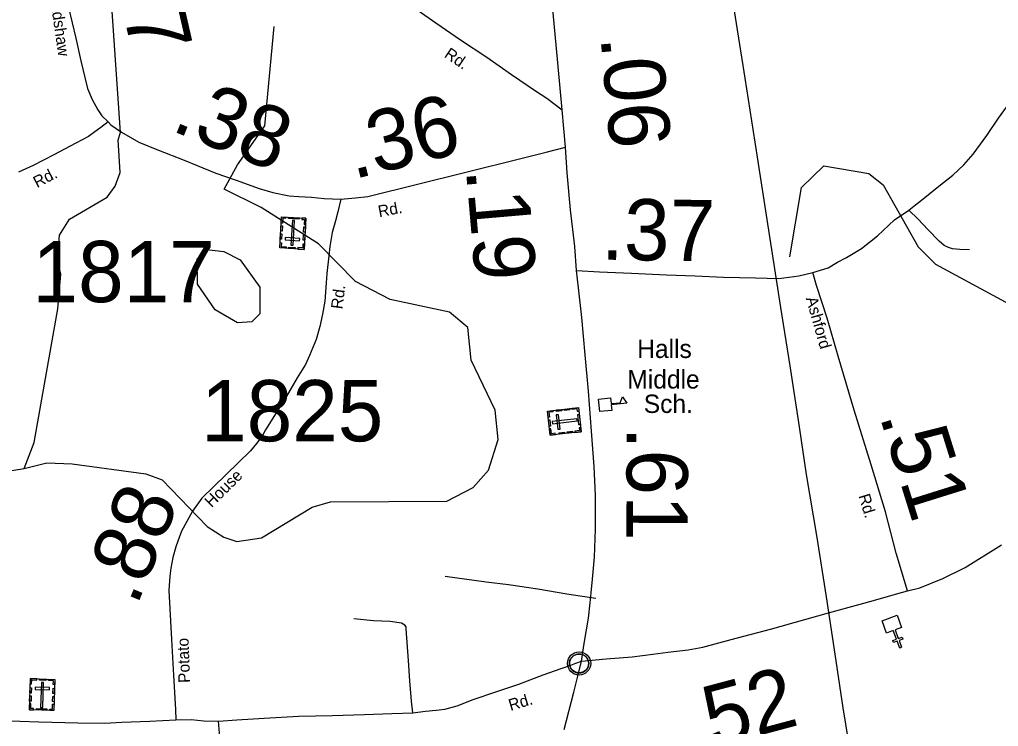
# Model space of a CAD drawing. Extents: x 2093524 to 2270757, y 289120 to 570408.
# Drawn here: x 2199098 to 2207093, y 494203 to 499972 of the extents above; entities that cross this region are included whole.
import ezdxf

# ---------------------------------------------------------------- set-up
doc = ezdxf.new("R2010")
doc.units = 0
for name, color, linetype in [('Exist Civil Demographics Community CELL', 7, 'Continuous'), ('Exist Cultural Cemetery CELL', 7, 'Continuous'), ('Exist Cultural Church CELL', 7, 'Continuous'), ('Exist Cultural Educational Facility Middle CELL', 7, 'Continuous'), ('Exist Cultural Educational Facility Middle Label', 7, 'Continuous'), ('Exist Hydrographic Creek Single Shore', 7, 'Continuous'), ('Exist Hydrographic Misc Water Feature', 7, 'Continuous'), ('Exist Hydrographic Pond Under 1500 Sq Ft', 7, 'Continuous'), ('Exist Road Non-System Type 51', 7, 'Continuous'), ('Exist Road Primary US Attributed', 7, 'Continuous'), ('Exist Road Primary US Mileage Hundredths English Label', 7, 'Continuous'), ('Exist Road Secondary Mileage Hundredths English Label', 7, 'Continuous'), ('Exist Road Secondary Type 51 Attributed', 7, 'Continuous'), ('Exist Road Secondary Type 51 Label', 7, 'Continuous'), ('Exist Road Secondary Type 51 Number Label', 7, 'Continuous'), ('Exist Utilities Telephone Line', 7, 'Continuous')]:
    doc.layers.add(name, color=color, linetype=linetype)

msp = doc.modelspace()

# ---------------------------------------------------------------- linework, layer by layer
at = {"layer": 'Exist Civil Demographics Community CELL'}
msp.add_lwpolyline([(2203590.7, 494729.3), (2203591.7, 494734.9), (2203593.5, 494741.5), (2203596.4, 494748.7), (2203599.3, 494754.4), (2203602.7, 494760.1), (2203606.4, 494765.2), (2203610.4, 494769.6), (2203615, 494774.2), (2203620.5, 494778.8), (2203626, 494782.5), (2203630.8, 494785.3), (2203635.9, 494787.8), (2203641.4, 494790.1), (2203647, 494791.9), (2203651.3, 494793.1), (2203656.2, 494793.8), (2203660.3, 494794.5), (2203666.7, 494794.8), (2203671.1, 494794.7), (2203676.8, 494794.4), (2203681.7, 494793.7), (2203686.6, 494792.7), (2203691.6, 494791.3), (2203696.7, 494789.4), (2203703.4, 494786.4), (2203709.7, 494782.9), (2203714.7, 494779.4), (2203719.9, 494775.4), (2203723.2, 494772.2), (2203727.3, 494767.9), (2203731.2, 494763.2), (2203734.3, 494758.6), (2203737.4, 494753.6), (2203739.8, 494748.4), (2203741.9, 494743.4), (2203743.4, 494738.4), (2203744.7, 494733.8), (2203745.8, 494727.7), (2203746.4, 494723), (2203746.7, 494717), (2203746.5, 494711.2), (2203745.9, 494705.6), (2203745, 494700.1), (2203743.4, 494693.9), (2203741.5, 494688.1), (2203739.2, 494683), (2203736, 494677), (2203732.7, 494671.7), (2203729.3, 494667), (2203725.1, 494662.2), (2203719.8, 494657.3), (2203714.8, 494653.2), (2203709.8, 494649.7), (2203705.4, 494647.2), (2203698.6, 494644), (2203691.5, 494641.3), (2203685.5, 494639.8), (2203678.9, 494638.5), (2203674.5, 494638), (2203670, 494637.8), (2203664.4, 494637.8), (2203660.1, 494638.2), (2203654.5, 494638.9), (2203648.6, 494640.2), (2203644, 494641.5), (2203638.8, 494643.4), (2203634.2, 494645.4), (2203630.3, 494647.6), (2203623.5, 494651.7), (2203617.9, 494656), (2203613, 494660.5), (2203608.6, 494665.3), (2203605.4, 494669.3), (2203602.4, 494673.5), (2203598.3, 494680.6), (2203596.6, 494684.1), (2203594.9, 494688.1), (2203592.3, 494696.3), (2203590.7, 494703.4), (2203590.1, 494708.5), (2203589.7, 494714.8), (2203589.7, 494719.5), (2203590.2, 494726)], close=True, dxfattribs=at)
for centre, radius in [((2203668.4, 494716.9), 94.3), ((2203668.1, 494717.1), 76.7)]:
    msp.add_circle(centre, radius, dxfattribs=at)
at = {"layer": 'Exist Cultural Cemetery CELL'}
for points in [[(2201421.3, 498096.6), (2201222.6, 498108.2), (2201237.4, 498362.4), (2201436.1, 498350.8)], [(2201270.5, 498360.5), (2201269.8, 498349), (2201247.8, 498350.3), (2201245.5, 498310), (2201234.4, 498310.6), (2201237.4, 498362.4)], [(2201378.1, 498342.7), (2201293.4, 498347.7), (2201294.1, 498359), (2201378.8, 498354.1)], [(2201314.2, 498132.2), (2201332.8, 498131.1), (2201344.6, 498333.6), (2201326, 498334.7)], [(2201403.1, 498352.7), (2201402.5, 498341.2), (2201424.4, 498340), (2201422.1, 498299.6), (2201433.2, 498299), (2201436.2, 498350.8)], [(2201240.7, 498223.8), (2201238.2, 498180.6), (2201226.8, 498181.2), (2201229.3, 498224.5)], [(2201244.5, 498289.6), (2201242, 498246.4), (2201230.7, 498247), (2201233.2, 498290.3)], [(2201432.1, 498281), (2201429.6, 498237.8), (2201418.2, 498238.4), (2201420.7, 498281.7)], [(2201225, 498151.5), (2201236.4, 498150.9), (2201234.5, 498118.7), (2201275, 498116.4), (2201274.3, 498105.3), (2201222.5, 498108.3)], [(2201384.5, 498167), (2201385.6, 498185.6), (2201268.1, 498192.5), (2201267, 498173.8)], [(2201423.9, 498139.9), (2201412.5, 498140.5), (2201410.6, 498108.4), (2201370.2, 498110.8), (2201369.5, 498099.7), (2201421.3, 498096.6)], [(2201428.2, 498213.9), (2201425.7, 498170.7), (2201414.3, 498171.3), (2201416.8, 498214.6)], [(2201347.4, 498101), (2201295.6, 498104), (2201296.3, 498115.4), (2201348.1, 498112.3)], [(2203432.3, 496579.7), (2203409.6, 496777.5), (2203662.6, 496806.5), (2203685.3, 496608.7)], [(2203452.7, 496782.5), (2203454, 496771.2), (2203422, 496767.5), (2203426.6, 496727.2), (2203415.5, 496726), (2203409.6, 496777.5)], [(2203526.6, 496779.5), (2203483.5, 496774.5), (2203482.2, 496785.9), (2203525.3, 496790.8)], [(2203592.1, 496787), (2203549, 496782), (2203547.7, 496793.3), (2203590.8, 496798.3)], [(2203666.3, 496773.6), (2203654.9, 496772.3), (2203652.4, 496794.1), (2203612.3, 496789.5), (2203611, 496800.6), (2203662.6, 496806.5)], [(2203423.9, 496653.3), (2203418, 496704.8), (2203429.3, 496706.1), (2203435.2, 496654.6)], [(2203449, 496691.3), (2203451.1, 496672.8), (2203652.6, 496695.9), (2203650.4, 496714.5)], [(2203495.2, 496628), (2203513.8, 496630.1), (2203500.4, 496747.1), (2203481.8, 496745)], [(2203667.3, 496664.5), (2203657.6, 496748.8), (2203668.9, 496750.1), (2203678.6, 496665.8)], [(2203475.3, 496584.6), (2203474, 496595.9), (2203442, 496592.2), (2203437.4, 496632.5), (2203426.4, 496631.2), (2203432.3, 496579.7)], [(2203681.4, 496641.6), (2203670, 496640.3), (2203672.5, 496618.4), (2203632.4, 496613.8), (2203633.7, 496602.7), (2203685.2, 496608.7)], [(2203549, 496593.1), (2203506, 496588.1), (2203504.7, 496599.4), (2203547.7, 496604.4)], [(2203615.8, 496600.7), (2203572.7, 496595.8), (2203571.4, 496607.1), (2203614.5, 496612)], [(2199186.2, 494593.6), (2199385.1, 494586.9), (2199376.6, 494332.4), (2199177.7, 494339.1)], [(2199184.7, 494550.3), (2199196.1, 494549.9), (2199197.1, 494582.1), (2199237.7, 494580.7), (2199238, 494591.8), (2199186.2, 494593.6)], [(2199260.2, 494591.1), (2199312, 494589.4), (2199311.6, 494578), (2199259.8, 494579.7)], [(2199294.1, 494560.7), (2199275.5, 494561.3), (2199268.7, 494358.6), (2199287.4, 494358)], [(2199383.8, 494543.6), (2199372.4, 494544), (2199373.5, 494576.1), (2199333, 494577.5), (2199333.3, 494588.6), (2199385.2, 494586.9)], [(2199182.2, 494476.2), (2199183.7, 494519.5), (2199195, 494519.1), (2199193.6, 494475.8)], [(2199224.7, 494524.2), (2199224.1, 494505.5), (2199341.7, 494501.6), (2199342.4, 494520.3)], [(2199369.9, 494470.9), (2199371.4, 494514.2), (2199382.7, 494513.8), (2199381.3, 494470.6)], [(2199210.7, 494338), (2199211.1, 494349.5), (2199189.1, 494350.2), (2199190.5, 494390.6), (2199179.3, 494391), (2199177.6, 494339.1)], [(2199180, 494409), (2199181.4, 494452.3), (2199192.8, 494451.9), (2199191.3, 494408.6)], [(2199343.5, 494333.6), (2199343.9, 494345), (2199365.9, 494344.3), (2199367.2, 494384.7), (2199378.4, 494384.3), (2199376.6, 494332.4)], [(2199367.7, 494405.1), (2199369.1, 494448.3), (2199380.5, 494448), (2199379.1, 494404.7)], [(2199235.5, 494348.6), (2199320.3, 494345.8), (2199319.9, 494334.4), (2199235.1, 494337.3)]]:
    msp.add_lwpolyline(points, close=True, dxfattribs=at)
at = {"layer": 'Exist Cultural Church CELL'}
msp.add_lwpolyline([(2206302.3, 495011.3), (2206249.1, 494991.2), (2206275.8, 494919.9), (2206305.8, 494931.2), (2206311.4, 494916.2), (2206281.4, 494905), (2206302.5, 494848.6), (2206287.5, 494843), (2206266.4, 494899.3), (2206236.4, 494888.1), (2206230.8, 494903.1), (2206260.8, 494914.3), (2206234.1, 494985.6), (2206180, 494965.5), (2206142.7, 495065.1), (2206265, 495111)], close=True, dxfattribs=at)
at = {"layer": 'Exist Cultural Educational Facility Middle CELL'}
msp.add_lwpolyline([(2203827.1, 496874.3), (2203924.6, 496883.7), (2203929, 496837.9), (2204003.8, 496845.2), (2204023.4, 496894.3), (2204057.9, 496840.8), (2203930, 496828.4), (2203934.4, 496782.5), (2203836.9, 496773.1)], close=True, dxfattribs=at)
at = {"layer": 'Exist Hydrographic Creek Single Shore'}
for points in [[(2199136, 496308.2), (2199218, 496519.8), (2199411, 497611.5), (2199434, 497893.1), (2199407.9, 497995.3), (2199422.9, 498211.5), (2199505.9, 498344.3), (2199812.9, 498521.9), (2199878.9, 498612.3), (2199920.3, 498723.2), (2199902.1, 498992), (2199922.9, 499049.3), (2199777, 501152.3)], [(2205389.1, 498035.9), (2205485, 498601.5), (2205667.1, 498778.2), (2206034.2, 498715.1), (2206151.1, 498624.2), (2206438.1, 498116.6), (2206580, 497976), (2207249.1, 497614.9)], [(2198659.1, 493041.1), (2198673, 493391.8), (2198648, 493408.6), (2198656, 493474.1), (2198614, 493530.7), (2198536, 493932.4), (2198464.1, 494688.3), (2198431.1, 494787.3), (2198367.9, 495421.7), (2198407.9, 495706.2), (2198754, 496197.8), (2198862.1, 496264.5), (2199136, 496308.2)]]:
    msp.add_lwpolyline(points, dxfattribs=at)
at = {"layer": 'Exist Hydrographic Misc Water Feature'}
msp.add_lwpolyline([(2199136, 496308.2), (2199320, 496353.8), (2199528.1, 496346.3), (2200128.1, 496265.4), (2200262, 496216.8), (2200631.1, 495835.5), (2200765, 495747.5), (2200873, 495712.5), (2201072.9, 495741.3), (2201488, 495992.1), (2201637, 496035), (2202587, 496042.2), (2202803, 496152.6), (2202927, 496294.5), (2203008, 496545.4), (2202982, 496785.4), (2202787, 497192.8), (2202760.1, 497459), (2202610, 497583.4), (2202126.1, 497688.2), (2201841.1, 497834.9), (2201540.1, 498142.8), (2201071.1, 498437.5), (2200770.1, 498587.9), (2200876.9, 498785.8), (2201100, 499106.1), (2201177.9, 499914.7)], dxfattribs=at)
at = {"layer": 'Exist Hydrographic Pond Under 1500 Sq Ft'}
msp.add_lwpolyline([(2200877.9, 497496.7), (2200694, 497602.1), (2200551.1, 497811.6), (2200549, 498018.3), (2200624.1, 498095.6), (2200765, 498079.6), (2200899.1, 498011.3), (2201059, 497788.3), (2201060, 497571.8), (2200994, 497504.2), (2200877.9, 497496.7)], dxfattribs=at)
at = {"layer": 'Exist Road Non-System Type 51'}
for points in [[(2206856.9, 498093.4), (2206778.9, 498094.6), (2206719, 498102.4), (2206686.7, 498112.2), (2206650.6, 498128), (2206608.4, 498163.6), (2206517.8, 498258.9), (2206437.5, 498342.2), (2206360.9, 498415.9)], [(2203805.8, 495247.5), (2203567.4, 495283.8), (2203331.4, 495322.3), (2203091.3, 495358.6), (2202909.1, 495381.3), (2202575.1, 495427.1)], [(2202308.7, 494313.6), (2202300.2, 494409.5), (2202284.8, 494575.5), (2202275.7, 494741.3), (2202255.9, 494999.2), (2202255.9, 495014.9), (2202245.7, 495028.9), (2202217.8, 495044.9), (2202125.6, 495058.2), (2201989.6, 495065.2), (2201827.6, 495082.2)], [(2200583.1, 493496.4), (2200636.1, 493618.7), (2200695.2, 493771), (2200738.5, 493869.2), (2200752.1, 493909.2), (2200751.7, 493955.2), (2200741.2, 494037.1), (2200730.6, 494147.1), (2200721.8, 494247)]]:
    msp.add_lwpolyline(points, dxfattribs=at)
at = {"layer": 'Exist Road Primary US Attributed'}
for points in [[(2203530.7, 499236.4), (2203480, 499766.6), (2203419.6, 500405.2), (2203396.8, 500677.3), (2203379.8, 500834.7), (2203364.8, 501011.6)], [(2203557.8, 498929.7), (2203530.7, 499236.4)], [(2203647.3, 497925.3), (2203632.2, 498119.1), (2203598.2, 498418.9), (2203571.8, 498722.5), (2203557.8, 498929.7)], [(2203686.9, 494736.1), (2203709.8, 494878.5), (2203745.4, 495087.1), (2203759.2, 495211.2), (2203767, 495293.6), (2203778.3, 495403.7), (2203794.8, 495584.6), (2203800.9, 495812.3), (2203800.9, 496089.4), (2203790.5, 496324.9), (2203769.7, 496612.4), (2203744, 496940.6), (2203718.1, 497236), (2203690.1, 497540), (2203664.4, 497781.6), (2203647.3, 497925.3)], [(2203546.7, 494178.1), (2203624.8, 494483.9), (2203657.8, 494614), (2203686.9, 494736.1)]]:
    msp.add_lwpolyline(points, dxfattribs=at)
at = {"layer": 'Exist Road Secondary Type 51 Attributed'}
for points in [[(2199331, 501004.5), (2199375.6, 500928.9), (2199409.4, 500856), (2199435.4, 500776.2), (2199452.8, 500616.6), (2199464.9, 500473.9), (2199474.4, 500313), (2199498.5, 500072.1), (2199556, 499821.2), (2199596.7, 499636.5), (2199653.1, 499409.2), (2199691.3, 499320.8), (2199737.3, 499235.8), (2199768.5, 499186.3), (2199820.7, 499137)], [(2199331, 501004.5), (2199401.6, 501003.5), (2199604.5, 500993.9), (2200079.7, 501003.7), (2200315.7, 500995.4), (2200543.6, 500977), (2200753.9, 500962.3), (2200915.7, 500951.5), (2201005.9, 500935.9), (2201075.9, 500924.7), (2201142.1, 500905), (2201220.2, 500857.5), (2201336.7, 500780.4), (2201497.4, 500663.6), (2201730.3, 500503.2), (2201955.6, 500336.9), (2202236.8, 500128.9), (2202498.1, 499944.6), (2202698.8, 499808), (2202913.7, 499665.6), (2203114.6, 499525.1), (2203311.3, 499390.6), (2203403.9, 499331.1), (2203530.7, 499236.4)], [(2205576.6, 497908.5), (2205702.3, 497945.3), (2205780, 497992), (2205853.6, 498030.5), (2205975.1, 498103.2), (2206104.4, 498206.2), (2206245.5, 498338.9), (2206360.9, 498415.9), (2206416.5, 498460.1), (2206466.2, 498498.4), (2206605.6, 498611.4), (2206720.9, 498702.3), (2206810.1, 498786.7), (2206887.6, 498873.1), (2206998.3, 499026), (2207093.3, 499166.4), (2207212.3, 499329)], [(2199820.7, 499137), (2199761.5, 499090.9), (2199713.2, 499055.8), (2199659.7, 499017.6), (2199555.9, 498962.9), (2199376.5, 498867.8), (2199209.5, 498780.6), (2199089.7, 498727.9)], [(2199820.7, 499137), (2199842.6, 499112.9), (2199929, 499053.5), (2200071.7, 498972.5), (2200233.4, 498906.2), (2200443.3, 498825.5), (2200547.4, 498780.8), (2200700.9, 498719.3), (2200867.4, 498662), (2201055.7, 498593.9), (2201167.5, 498561), (2201300.3, 498533.6), (2201379.2, 498528.4), (2201482.4, 498522.4), (2201586.5, 498511.6), (2201722.3, 498507.4)], [(2201722.3, 498507.4), (2201842.4, 498517.2), (2201941.9, 498528.6), (2202741.8, 498725.8), (2203203.2, 498840.1), (2203398.7, 498891.3), (2203557.8, 498929.7)], [(2201722.3, 498507.4), (2201696, 498402.4), (2201678.1, 498330.8), (2201650.4, 498233.3), (2201631.7, 498119.5), (2201622.7, 498044.7), (2201608.2, 497900.8), (2201602.9, 497824.9), (2201589.8, 497673.8), (2201573, 497567), (2201550.6, 497467.4), (2201519.6, 497360.5), (2201466.9, 497229.7), (2201432.1, 497157.8), (2201366.3, 497048.4), (2201275.1, 496894.1), (2201107.4, 496624.6), (2201078.2, 496571.9), (2201032.9, 496512.8), (2200984.7, 496452.6), (2200883.8, 496355.8), (2200684.6, 496161.1), (2200586.6, 496064.9), (2200510.8, 495960.8), (2200463.3, 495875.9), (2200421.4, 495795.9), (2200389.3, 495715.6), (2200374, 495668.8), (2200349.3, 495582.3), (2200334, 495495.2), (2200325.7, 495430.6), (2200316.8, 495311.7), (2200339.3, 494912), (2200351.2, 494667.1), (2200371, 494340.5), (2200374.5, 494257.1)], [(2203647.3, 497925.3), (2203835.3, 497912.6), (2204095.2, 497902.5), (2204383.3, 497888.5), (2204615.3, 497879.9), (2204847.3, 497869.7), (2205109.3, 497865.4), (2205299.1, 497858.6), (2205462.9, 497880), (2205576.6, 497908.5)], [(2206351.2, 495309.9), (2206259, 495615.8), (2206169.8, 495953.5), (2206053.2, 496338.6), (2205914.2, 496783.2), (2205783.3, 497224.4), (2205695.1, 497535.5), (2205607.2, 497801), (2205576.6, 497908.5)], [(2206351.2, 495309.9), (2206451.9, 495333.8), (2206638.9, 495410.7), (2206821.9, 495499.1), (2207119.2, 495684.2)], [(2203686.9, 494736.1), (2203888.5, 494754.5), (2204101, 494771.9), (2204271, 494791.8), (2204392.4, 494808.3), (2204558.1, 494827.4), (2204678.7, 494849.9), (2204909.4, 494911.5), (2205230.3, 494996.1), (2205704.8, 495129.6), (2205964.1, 495201.2), (2206073.4, 495231.6), (2206252.1, 495283.2), (2206351.2, 495309.9)], [(2200374.5, 494257.1), (2200498.1, 494260.1), (2200603.8, 494248.1), (2200721.8, 494247), (2200871.6, 494255.8), (2201095.6, 494271.4), (2201375.3, 494285.4), (2201653.3, 494291.3), (2201914.8, 494299.2), (2202138.7, 494308.5), (2202308.7, 494313.6), (2202412.7, 494328.6), (2202500.4, 494335), (2202572.4, 494343.4), (2202672.3, 494370.3), (2202803.6, 494423), (2202997.1, 494488.4), (2203174.8, 494547.5), (2203374.1, 494624.8), (2203521.8, 494676), (2203599.4, 494702.3), (2203641.3, 494719), (2203686.9, 494736.1)], [(2197240.5, 494312.4), (2197331.1, 494306.3), (2197498.9, 494298), (2197693.3, 494293.6), (2197906.3, 494286.3), (2198151.9, 494276.9), (2198409.4, 494267), (2198692.4, 494257.9), (2198930.8, 494250.9), (2199098.5, 494245.8), (2199255.3, 494240.3), (2199572.5, 494231.1), (2199794.2, 494230.6), (2199934, 494237.1), (2200162.7, 494246.4), (2200374.5, 494257.1)]]:
    msp.add_lwpolyline(points, dxfattribs=at)
at = {"layer": 'Exist Utilities Telephone Line'}
msp.add_lwpolyline([(2205908.5, 493836.6), (2205825.1, 494353.9), (2205751.7, 494847), (2205688.8, 495260.6), (2205609.3, 495761.7), (2205526.1, 496259), (2205469.3, 496648.5), (2205392, 497145.7), (2205316.7, 497623.1), (2205180.8, 498499.6), (2205105.6, 498972.8), (2205023.9, 499494), (2204944.7, 499991.5), (2204882.1, 500386.7), (2204823, 500810.4), (2204775.2, 501107.9), (2204759.8, 501186.9), (2204050, 505635.1), (2202858.8, 508793.4)], dxfattribs=at)

# ---------------------------------------------------------------- texts
at = {"layer": 'Exist Cultural Educational Facility Middle Label'}
for s, p in [('Halls', (2204142.7, 497210.2)), ('Middle', (2204062, 496961)), (' Sch.', (2204140.8, 496761.5))]:
    msp.add_text(s, height=150, dxfattribs=at).set_placement(p)
at = {"layer": 'Exist Road Primary US Mileage Hundredths English Label'}
for s, rotation, p in [('.06', 275.0433, (2203842.4, 499830.5)), ('.19', 274.96613, (2202743.1, 498749.8)), ('.61', 269.80469, (2204057.5, 496649.9))]:
    msp.add_text(s, height=500, rotation=rotation, dxfattribs=at).set_placement(p)
at = {"layer": 'Exist Road Secondary Mileage Hundredths English Label'}
for s, rotation, p in [('.37', 282.91633, (2199819.6, 500564.1)), ('.38', 338.1428, (2200324.4, 499071)), ('.36', 13.84885, (2201823.8, 498668)), ('.37', 359.06518, (2203845.9, 498013)), ('.51', 287.36247, (2206119.9, 496738.9)), ('.88', 68.05761, (2200054.4, 495177.9)), ('.52', 14.94482, (2204580.3, 493979.1))]:
    msp.add_text(s, height=500, rotation=rotation, dxfattribs=at).set_placement(p)
at = {"layer": 'Exist Road Secondary Type 51 Label'}
for s, rotation, p in [('Bradshaw', 278.05953, (2199335.3, 500227.3)), ('Rd.', 325.76124, (2202559.9, 499671.2)), ('Rd.', 27.55593, (2199240.4, 498596)), ('Rd.', 10.64155, (2202035.5, 498358.8)), ('Rd.', 82.71403, (2201734.4, 497605)), ('Ashford', 285.83384, (2205519.9, 497696.7)), ('House', 44.55129, (2200665, 495984.1)), ('Rd.', 286.84234, (2205949.2, 496085.2)), ('Potato', 92.20528, (2200491.2, 494559.7)), ('Rd.', 16.68686, (2203108.2, 494329))]:
    msp.add_text(s, height=95, rotation=rotation, dxfattribs=at).set_placement(p)
at = {"layer": 'Exist Road Secondary Type 51 Number Label'}
for s, p in [('1817', (2199204, 497665.6)), ('1825', (2200581.3, 496530.1))]:
    msp.add_text(s, height=500, dxfattribs=at).set_placement(p)

doc.saveas('drawing.dxf')
